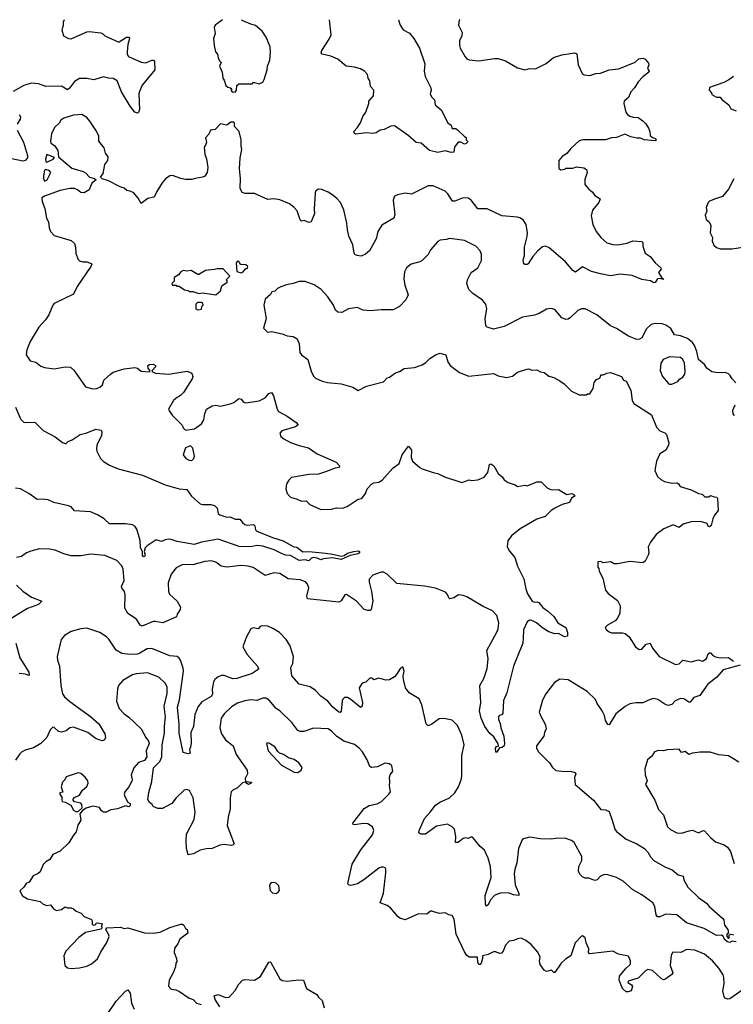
# Model space of a CAD drawing. Extents: x 2057697 to 2160550, y 827490 to 1016834.
# Tile 498 of 509: x 2125099 to 2131014, y 1008045 to 1016200. Entities that reach past the tile are written whole.
import ezdxf

# ---------------------------------------------------------------- set-up
doc = ezdxf.new("R2010")
doc.units = 0

msp = doc.modelspace()

# ---------------------------------------------------------------- linework, layer by layer
at = {"layer": '0CON20XD'}
for points in [[(2125469.4, 1016198.1), (2125460.7, 1016179.3), (2125459.3, 1016150.7), (2125447.5, 1016115), (2125462.5, 1016065), (2125504.3, 1016044.3), (2125525, 1016042.5), (2125655, 1016099.2), (2125675, 1016102.5), (2125771.2, 1016091.2), (2125785.6, 1016085.6), (2125805, 1016066.2), (2125915, 1016016), (2125925, 1016016.2), (2125985, 1016054.2), (2126005.9, 1016055.9), (2126009.2, 1016045), (2125994.5, 1015995), (2125989.4, 1015935), (2125990.6, 1015915), (2126001.2, 1015895), (2126105, 1015847.5), (2126145, 1015844), (2126195, 1015866), (2126207.5, 1015865), (2126216.7, 1015855), (2126218.8, 1015785), (2126115, 1015656.7), (2126092.9, 1015605), (2126088, 1015585), (2126092, 1015455), (2126085, 1015432.5), (2126075, 1015426.7), (2126055, 1015433.3), (2126015, 1015483.3), (2125942.6, 1015602.6), (2125907.1, 1015695), (2125875, 1015713.5), (2125835, 1015714.4), (2125795, 1015725.6), (2125715, 1015703.3), (2125655, 1015712.1), (2125595, 1015711.6), (2125555, 1015688.4), (2125512.3, 1015632.3), (2125495, 1015618.7), (2125445, 1015650), (2125315, 1015645.5), (2125255, 1015670), (2125195, 1015673.3), (2125135, 1015655.6), (2125044.2, 1015605)], [(2128747.1, 1016200.1), (2128742, 1016195), (2128736, 1016155), (2128767.5, 1016095), (2128764.1, 1016065.9), (2128744, 1016025), (2128744.2, 1015985), (2128748.8, 1015965), (2128791.7, 1015891.7), (2128806.2, 1015876.2), (2128825, 1015868.8), (2128905, 1015859.2), (2129035, 1015879.4), (2129065, 1015878.1), (2129125, 1015858.6), (2129225, 1015802), (2129285, 1015783.8), (2129324.2, 1015795.8), (2129375, 1015793.8), (2129463.6, 1015836.4), (2129524.1, 1015885.9), (2129591.7, 1015908.3), (2129696.7, 1015926.7), (2129716.4, 1015916.4), (2129726.7, 1015825), (2129760, 1015755), (2129776.7, 1015743.3), (2129825, 1015738.8), (2129875, 1015753.8), (2129914.1, 1015755.9), (2129985.9, 1015784.1), (2130065, 1015794), (2130200.7, 1015849.3), (2130230, 1015875), (2130265, 1015882.5), (2130283, 1015873), (2130310.7, 1015840.7), (2130313.3, 1015825), (2130302.5, 1015795), (2130316.7, 1015775), (2130312.5, 1015765), (2130264.1, 1015725.9), (2130225.9, 1015684.1), (2130194, 1015635), (2130165, 1015603.3), (2130144.1, 1015555.9), (2130110, 1015525), (2130106.7, 1015505), (2130124.2, 1015435), (2130135.8, 1015415), (2130155, 1015401.4), (2130185, 1015392.9), (2130225, 1015391.2), (2130265, 1015363.3), (2130288.8, 1015338.8), (2130310.7, 1015300.7), (2130322.5, 1015275), (2130325, 1015240), (2130345, 1015223.3), (2130370, 1015215), (2130375, 1015202.5), (2130365, 1015197.5), (2130275, 1015204.2), (2130245, 1015218.8), (2130215, 1015218.8), (2130165, 1015230.6), (2130115, 1015250.8), (2130045, 1015224.2), (2130005, 1015222.5), (2129955, 1015204.3), (2129765.9, 1015204.1), (2129735, 1015198), (2129666.1, 1015133.9), (2129635, 1015092.5), (2129595, 1015066.7), (2129567.5, 1015035), (2129568.3, 1014968.3), (2129585, 1014957.5), (2129617, 1014963), (2129625, 1014970), (2129685, 1014970), (2129715, 1014980), (2129775, 1014972.5), (2129798.3, 1014958.3), (2129803.3, 1014935), (2129784.1, 1014875.9), (2129784.1, 1014834.1), (2129816.7, 1014795), (2129845, 1014773.3), (2129865, 1014743.8), (2129910, 1014715), (2129900, 1014685), (2129847.3, 1014622.7), (2129835.7, 1014575), (2129850, 1014505), (2129876.3, 1014446.3), (2129915.8, 1014395), (2129965, 1014351.9), (2130015, 1014338.8), (2130055, 1014336.2), (2130135, 1014348), (2130182.3, 1014367.7), (2130255, 1014362.5), (2130262.5, 1014355), (2130263.6, 1014323.6), (2130283.8, 1014265), (2130325, 1014238.8), (2130367.3, 1014187.3), (2130413.3, 1014145), (2130416.1, 1014133.9), (2130393.3, 1014105), (2130421.7, 1014061.7), (2130438.3, 1014051.7), (2130425, 1014050), (2130407.5, 1014057.5), (2130386.7, 1014053.3), (2130366.4, 1014023.6), (2130355, 1014020), (2130327, 1014037), (2130255, 1014048), (2130175, 1014082.5), (2130075, 1014091.2), (2129995, 1014079.2), (2129912.5, 1014095), (2129838.8, 1014115), (2129765, 1014152.5), (2129705, 1014108.8), (2129685, 1014123.8), (2129623.8, 1014193.8), (2129485, 1014314.3), (2129455, 1014324.2), (2129432.4, 1014317.6), (2129394.6, 1014285.4), (2129352.6, 1014237.4), (2129312.7, 1014177.3), (2129305, 1014171.2), (2129285, 1014172.5), (2129275.8, 1014185.8), (2129272.1, 1014207.9), (2129283.9, 1014246.1), (2129282.9, 1014315), (2129306.4, 1014403.6), (2129308.9, 1014435), (2129295.6, 1014505), (2129271.7, 1014541.7), (2129245, 1014559.5), (2129225, 1014564.5), (2129095, 1014575.5), (2128975, 1014634.5), (2128895, 1014632.5), (2128840.6, 1014705), (2128815, 1014721.1), (2128775, 1014724.4), (2128706.4, 1014696.4), (2128686.1, 1014696.1), (2128646.9, 1014756.9), (2128625, 1014778.9), (2128525, 1014824.3), (2128485, 1014824.3), (2128345.7, 1014754.3), (2128295, 1014764), (2128230.7, 1014749.3), (2128205, 1014737.5), (2128193.8, 1014705), (2128208.8, 1014585), (2128201.2, 1014555), (2128100.9, 1014499.1), (2128068, 1014445), (2128054.3, 1014385.7), (2127998, 1014285), (2127965, 1014257.5), (2127929.3, 1014240.7), (2127895, 1014246.7), (2127877.5, 1014255), (2127872.5, 1014265), (2127861.2, 1014335), (2127828.3, 1014408.3), (2127815, 1014460), (2127812, 1014515), (2127785.7, 1014625), (2127758, 1014685), (2127728.7, 1014718.7), (2127695, 1014748), (2127655, 1014771.2), (2127604.1, 1014794.1), (2127575, 1014796.2), (2127555, 1014781.2), (2127547.1, 1014765), (2127540.8, 1014630.8), (2127543.8, 1014595), (2127513.9, 1014526.1), (2127495, 1014520), (2127455.9, 1014535.9), (2127435, 1014532), (2127425, 1014542.5), (2127398, 1014618), (2127374.5, 1014644.5), (2127335, 1014674.3), (2127255, 1014709.2), (2127205, 1014715.7), (2127155, 1014712), (2127045, 1014760), (2126965, 1014760), (2126940.5, 1014770.5), (2126926.7, 1014805), (2126930, 1014885), (2126921.2, 1014965), (2126926, 1015055), (2126941.2, 1015125), (2126933.8, 1015155), (2126936.2, 1015205), (2126917.5, 1015275), (2126880, 1015315), (2126880, 1015345), (2126875, 1015350), (2126848.3, 1015351.7), (2126815, 1015327.5), (2126763.6, 1015336.4), (2126718.3, 1015291.7), (2126680, 1015285), (2126668.3, 1015251.7), (2126638.3, 1015221.7), (2126647.5, 1015185), (2126642.5, 1015165), (2126627.5, 1015145), (2126633.6, 1015083.6), (2126646.4, 1015046.4), (2126658, 1014975), (2126652, 1014935), (2126632.5, 1014905), (2126614.1, 1014895.9), (2126555, 1014886), (2126525, 1014876.2), (2126475, 1014877.5), (2126435, 1014884), (2126365, 1014908.8), (2126345, 1014906.7), (2126308.8, 1014881.2), (2126280.9, 1014849.1), (2126235, 1014776.2), (2126215, 1014731.2), (2126160.9, 1014719.1), (2126105, 1014676.7), (2126082.3, 1014722.3), (2126046.7, 1014765), (2126015, 1014780), (2125987.5, 1014785), (2125965, 1014806), (2125932.5, 1014815), (2125835, 1014866.2), (2125782.3, 1014882.3), (2125770, 1014895), (2125791.2, 1014925), (2125805, 1015000), (2125828.8, 1015035), (2125832.9, 1015065), (2125810, 1015095), (2125799.3, 1015139.3), (2125756.7, 1015195), (2125754.4, 1015235), (2125735.5, 1015275.5), (2125680.6, 1015360.6), (2125655, 1015389.2), (2125615, 1015415.7), (2125545, 1015408.6), (2125465, 1015384), (2125441.7, 1015368.3), (2125427.5, 1015342.5), (2125390.6, 1015309.4), (2125375.8, 1015285), (2125364.2, 1015255), (2125354.3, 1015194.3), (2125358, 1015178), (2125388.9, 1015158.9), (2125415.9, 1015115.9), (2125420, 1015065), (2125531.1, 1014971.1), (2125625, 1014942.5), (2125645, 1014931.2), (2125677.5, 1014895), (2125720, 1014885), (2125732.5, 1014875), (2125696.2, 1014845), (2125675, 1014790), (2125633.9, 1014766.1), (2125605, 1014768.8), (2125579.7, 1014789.7), (2125555, 1014800.6), (2125515, 1014801.9), (2125434.5, 1014785.5), (2125305, 1014738.8), (2125283.8, 1014725), (2125284.4, 1014694.4), (2125308, 1014635), (2125321.2, 1014555), (2125338, 1014525), (2125344, 1014475), (2125355.8, 1014445.8), (2125385, 1014413.8), (2125525, 1014370), (2125553.3, 1014345), (2125563.3, 1014315), (2125563.9, 1014263.9), (2125584, 1014214), (2125595, 1014203.3), (2125623.6, 1014193.6), (2125655, 1014193.8), (2125690.7, 1014180.7), (2125696.7, 1014175), (2125688, 1014155), (2125575, 1013988.8), (2125545, 1013926), (2125385, 1013848.8), (2125373.8, 1013835), (2125340, 1013755), (2125312.5, 1013715), (2125256.8, 1013653.2), (2125185, 1013533.3), (2125160, 1013465), (2125154, 1013425), (2125186.7, 1013375), (2125234.3, 1013364.3), (2125275, 1013331.2), (2125305, 1013318.8), (2125385, 1013308.8), (2125475, 1013325.8), (2125521.7, 1013321.7), (2125547.9, 1013297.9), (2125645, 1013158), (2125705, 1013143.1), (2125735, 1013144.4), (2125764.5, 1013155.5), (2125786, 1013175), (2125796.7, 1013215), (2125853.3, 1013265), (2125875, 1013280), (2125965, 1013308), (2126055, 1013318.8), (2126075, 1013313.3), (2126107.5, 1013287.5), (2126175, 1013283.1), (2126181.2, 1013285), (2126179.2, 1013295), (2126163.2, 1013313.2), (2126160.6, 1013335), (2126175, 1013344.4), (2126205, 1013345.5), (2126225, 1013336), (2126225.5, 1013325), (2126197.5, 1013295), (2126195.6, 1013285), (2126225, 1013272.4), (2126335, 1013262.9), (2126485, 1013290), (2126521.2, 1013275), (2126530, 1013265), (2126533.8, 1013245), (2126528.8, 1013225), (2126456.5, 1013113.5), (2126432.4, 1013087.6), (2126395, 1013065.7), (2126374.2, 1013045), (2126333.8, 1012975), (2126336.2, 1012965), (2126363.3, 1012925), (2126445, 1012842.5), (2126455, 1012820), (2126475, 1012800), (2126549.5, 1012810.5), (2126605, 1012852.5), (2126626.7, 1012885), (2126633.3, 1012935), (2126647, 1012973), (2126695, 1013002.5), (2126725, 1013007.5), (2126765, 1013000), (2126845, 1013017.5), (2126875, 1013030), (2126915, 1013062.5), (2126935, 1013056.7), (2126955, 1013032.5), (2126975, 1013027.5), (2127085, 1013044), (2127135, 1013068), (2127165, 1013103.8), (2127185, 1013113.3), (2127203.8, 1013085), (2127234.3, 1012974.3), (2127245.7, 1012955.7), (2127316.3, 1012916.3), (2127390, 1012865), (2127407.5, 1012845), (2127385, 1012828.8), (2127272.5, 1012795), (2127256.7, 1012775), (2127265, 1012747.5), (2127287.7, 1012727.7), (2127345, 1012698), (2127415, 1012672.5), (2127493.3, 1012655), (2127565, 1012604), (2127722.5, 1012535), (2127750, 1012505), (2127748.3, 1012491.7), (2127715, 1012486.7), (2127634.3, 1012455.7), (2127575, 1012435.8), (2127495, 1012434.2), (2127353, 1012407), (2127328.8, 1012385), (2127311.2, 1012355), (2127306.2, 1012315), (2127316.2, 1012275), (2127345, 1012244.2), (2127398.8, 1012228.8), (2127435, 1012211.2), (2127475, 1012214), (2127505, 1012183.8), (2127594.4, 1012144.4), (2127685, 1012145.7), (2127725, 1012157.5), (2127775, 1012154.4), (2127813.2, 1012166.8), (2127905, 1012229.2), (2127935, 1012234), (2127965.7, 1012275), (2127980, 1012315), (2128016.1, 1012353.9), (2128035, 1012363.3), (2128075, 1012370), (2128103.9, 1012386.1), (2128193.3, 1012485), (2128245, 1012523.8), (2128270, 1012595), (2128321.7, 1012668.3), (2128346, 1012635), (2128344.2, 1012575), (2128355, 1012543.8)], [(2126780.4, 1016198.9), (2126720, 1016155), (2126711.2, 1016135), (2126720, 1016085), (2126706.7, 1016045), (2126710, 1015985), (2126722.5, 1015935), (2126737.5, 1015915), (2126743, 1015883), (2126755, 1015860), (2126770, 1015845), (2126756.7, 1015815), (2126777.5, 1015765), (2126782.5, 1015715), (2126795, 1015700), (2126807.5, 1015655), (2126825, 1015640), (2126847, 1015637), (2126858.3, 1015628.3), (2126850, 1015615), (2126861.7, 1015601.7), (2126885, 1015600), (2126897.5, 1015615), (2126900, 1015655), (2126915, 1015670), (2127025, 1015670), (2127035, 1015680), (2127045, 1015680), (2127085, 1015667.5), (2127115, 1015683.3), (2127126.2, 1015705), (2127150, 1015785), (2127152.5, 1015815), (2127172, 1015865), (2127178.8, 1015935), (2127174.1, 1015974.1), (2127140.8, 1016055), (2127108.8, 1016105), (2127052.7, 1016152.7), (2127015, 1016162), (2126943, 1016193), (2126938.1, 1016199)], [(2128238.3, 1016199.8), (2128237.7, 1016197.7), (2128252, 1016155), (2128276.7, 1016115), (2128329.5, 1016089.5), (2128366.7, 1016045), (2128413.8, 1015965), (2128455.8, 1015835), (2128452.5, 1015775), (2128458.8, 1015728.8), (2128506.7, 1015635), (2128510, 1015615), (2128500, 1015585), (2128511.7, 1015561.7), (2128536.7, 1015535), (2128543.8, 1015495), (2128593, 1015453), (2128646.4, 1015346.4), (2128675, 1015326.7), (2128685, 1015300), (2128715, 1015297.5), (2128728.7, 1015288.7), (2128785, 1015232.5), (2128800, 1015225), (2128800, 1015205), (2128810, 1015195), (2128810, 1015185), (2128800, 1015175), (2128785, 1015170), (2128755, 1015186.7), (2128732.5, 1015185), (2128702.5, 1015145), (2128697, 1015103), (2128675, 1015101.2), (2128625, 1015112.5), (2128565, 1015101.2), (2128495, 1015116.7), (2128426.1, 1015176.1), (2128385, 1015183.3), (2128315, 1015243.3), (2128205, 1015320), (2128175, 1015317.5), (2128119.5, 1015290.5), (2128086.1, 1015283.9), (2128055, 1015263.3), (2128025, 1015257.5), (2127975, 1015263.3), (2127885, 1015252.5), (2127875, 1015257.5), (2127867.5, 1015275), (2127896.7, 1015305), (2127923.3, 1015345), (2127942.3, 1015397.7), (2127968.8, 1015435), (2127993.8, 1015505), (2127994.2, 1015525.8), (2128031.7, 1015568.3), (2128033.8, 1015615), (2128007.9, 1015647.9), (2128002.5, 1015692.5), (2127988, 1015715), (2127982, 1015745), (2127956.2, 1015775), (2127925, 1015792.5), (2127875, 1015805.6), (2127804.4, 1015814.4), (2127735, 1015873.8), (2127678.1, 1015898.1), (2127605, 1015913.3), (2127597.5, 1015925), (2127602.5, 1015945), (2127665, 1016037.5), (2127680, 1016075), (2127665.9, 1016199.4)], [(2131015, 1015730), (2130976.8, 1015703.2), (2130935, 1015681.2), (2130815, 1015637.5), (2130812.5, 1015615), (2130832.5, 1015595), (2130835, 1015580), (2130875, 1015557.5), (2130905, 1015557.5), (2130918.3, 1015538.3), (2130976.7, 1015495), (2130992.3, 1015462.3), (2131036.2, 1015445)], [(2125093.8, 1015415), (2125107.5, 1015395), (2125104, 1015375), (2125078.1, 1015335)], [(2125078.1, 1015285), (2125130, 1015185), (2125163.9, 1015076.1), (2125164, 1015055), (2125145.7, 1015034.3), (2125125, 1015029.2), (2125035, 1015047.1)], [(2125325, 1015020), (2125376.1, 1015043.9), (2125388.3, 1015058.3), (2125325, 1015083.3), (2125313.8, 1015045), (2125316.4, 1015026.4), (2125325, 1015020)], [(2125305, 1014862.5), (2125327.5, 1014875), (2125357.5, 1014935), (2125345, 1014950), (2125315, 1014960), (2125305, 1014952.5), (2125296.1, 1014906.1), (2125296.2, 1014885), (2125305, 1014862.5)], [(2131018.3, 1014881.7), (2130973.2, 1014796.8), (2130923.6, 1014736.4), (2130865, 1014717.5), (2130815, 1014697.1), (2130805.8, 1014685), (2130790, 1014645), (2130794.4, 1014615), (2130781.3, 1014581.3), (2130790, 1014545), (2130813.3, 1014525), (2130828, 1014495), (2130822.9, 1014435), (2130842.5, 1014395), (2130838.8, 1014365), (2130851.7, 1014331.7), (2130875, 1014313.8), (2130905, 1014301.2), (2131005, 1014302), (2131125, 1014321.2)], [(2131035, 1013193.3), (2131003.3, 1013225), (2130986.2, 1013255), (2130975, 1013265.8), (2130945, 1013277.1), (2130885, 1013274.2), (2130835, 1013282.5), (2130795, 1013313.3), (2130774, 1013345), (2130725.6, 1013385), (2130712.1, 1013452.1), (2130692.1, 1013502.1), (2130675.9, 1013525.9), (2130635, 1013559.1), (2130575, 1013582.7), (2130525, 1013590.5), (2130495, 1013642.5), (2130455, 1013669.4), (2130425, 1013680), (2130365, 1013684.5), (2130332.9, 1013675), (2130295, 1013640.6), (2130255, 1013566.2), (2130237.3, 1013552.7), (2130215, 1013550), (2130145, 1013580), (2130045, 1013643.3), (2129995, 1013664), (2129883.8, 1013755), (2129785, 1013804.2), (2129755, 1013804.2), (2129725, 1013792.5), (2129665, 1013732.5), (2129645, 1013720), (2129625, 1013718.1), (2129591.9, 1013731.9), (2129535, 1013799.2), (2129505, 1013808), (2129465, 1013802), (2129405, 1013765.7), (2129365, 1013751.9), (2129266.7, 1013735), (2129115, 1013658.6), (2129025, 1013637.5), (2128974.1, 1013654.1), (2128963.3, 1013665), (2128958, 1013725), (2128970, 1013805), (2128963.3, 1013845), (2128935, 1013876.2), (2128855, 1013931.2), (2128821.2, 1013965), (2128805.8, 1014015), (2128810.8, 1014045), (2128842, 1014105), (2128896, 1014145), (2128927.1, 1014205), (2128926.9, 1014255), (2128916.4, 1014286.4), (2128878.8, 1014325), (2128785, 1014370), (2128665, 1014388.8), (2128635, 1014378.8), (2128585, 1014373.8), (2128565, 1014363.3), (2128503.3, 1014295), (2128484.1, 1014255.9), (2128435, 1014206.2), (2128415, 1014193.8), (2128345, 1014173.8), (2128305.7, 1014144.3), (2128287.7, 1014112.3), (2128284.3, 1014055), (2128292.1, 1014002.1), (2128317.7, 1013922.3), (2128299.1, 1013880.9), (2128246.2, 1013825), (2128195, 1013798), (2128095, 1013797.5), (2128005, 1013787.5), (2127945, 1013794.2), (2127895, 1013816), (2127825, 1013806.2), (2127770, 1013775), (2127735, 1013776.2), (2127716.2, 1013795), (2127701.2, 1013835), (2127652, 1013905), (2127598.8, 1013965), (2127540, 1014005), (2127465, 1014032.5), (2127415, 1014031.2), (2127366, 1014014), (2127310, 1014005), (2127265, 1013987.5), (2127235, 1013972.5), (2127215, 1013952.5), (2127190, 1013945), (2127177.5, 1013925), (2127132.5, 1013885), (2127122.5, 1013835), (2127143.3, 1013725), (2127120, 1013645), (2127153, 1013613), (2127185, 1013617.5), (2127275, 1013598.8), (2127315, 1013582), (2127365, 1013576), (2127397.7, 1013557.7), (2127416.2, 1013515), (2127422.3, 1013442.3), (2127435, 1013423.3), (2127488.8, 1013385), (2127515, 1013287.5), (2127535, 1013247.5), (2127551.7, 1013231.7), (2127605, 1013206.7), (2127650, 1013195), (2127764.2, 1013184.2), (2127860, 1013155), (2127905, 1013130), (2127975, 1013163.3), (2128115, 1013201.2), (2128145, 1013233.3), (2128165, 1013240), (2128215, 1013273.8), (2128247.5, 1013285), (2128285, 1013311.2), (2128370.8, 1013319.2), (2128435, 1013341.2), (2128465, 1013360), (2128497.5, 1013395), (2128552.3, 1013427.7), (2128585, 1013436.7), (2128632.5, 1013425), (2128646.7, 1013365), (2128667.5, 1013335), (2128745, 1013276.7), (2128823, 1013247), (2129025, 1013268.8), (2129065, 1013251.2), (2129135, 1013236.7), (2129183.9, 1013246.1), (2129225, 1013280), (2129303.6, 1013306.4), (2129319.3, 1013309.3), (2129345, 1013297.5), (2129385, 1013300), (2129415, 1013282.5), (2129445, 1013277.5), (2129485, 1013247.5), (2129525.9, 1013235.9), (2129575, 1013210), (2129612.7, 1013182.7), (2129672.7, 1013122.7), (2129737, 1013093), (2129795, 1013092.5), (2129805, 1013100), (2129825, 1013100), (2129852.5, 1013145), (2129860, 1013195), (2129881.2, 1013218.8), (2129910, 1013235), (2129915, 1013257.5), (2129935, 1013257.5), (2129965, 1013273.3), (2129995, 1013278.8), (2130085.8, 1013245.8), (2130102.5, 1013215), (2130126.7, 1013205), (2130165, 1013132.5), (2130176.7, 1013045), (2130190, 1013020), (2130335, 1012926.7), (2130378, 1012825), (2130405, 1012796), (2130445, 1012779.2), (2130461.2, 1012765), (2130478, 1012695), (2130476, 1012675), (2130455.7, 1012634.3), (2130405.9, 1012604.1), (2130377, 1012543), (2130362.5, 1012465), (2130385, 1012417.5), (2130411.7, 1012391.7), (2130444.1, 1012374.1), (2130505, 1012362), (2130545, 1012363.3), (2130558.8, 1012355), (2130572.3, 1012332.3), (2130665, 1012307.1), (2130725, 1012276.7), (2130755, 1012270), (2130778.3, 1012248.3), (2130811.7, 1012248.3), (2130825, 1012260), (2130855, 1012247.5), (2130876.4, 1012246.4), (2130883, 1012233), (2130887.5, 1012135), (2130857.5, 1012095), (2130844.1, 1012065.9), (2130830.7, 1012009.3), (2130815, 1012000), (2130805, 1012002.5), (2130796.1, 1012026.1), (2130743, 1012043), (2130665, 1012042), (2130597.3, 1012022.7), (2130565, 1011994), (2130515, 1012016.2), (2130436.8, 1011983.2), (2130373.3, 1011935), (2130327.3, 1011872.7), (2130307, 1011833), (2130312.5, 1011785), (2130307.5, 1011765), (2130282.5, 1011715), (2130265, 1011700), (2130157.3, 1011712.7), (2130055, 1011694), (2130025, 1011693.8), (2129999.3, 1011709.3), (2129935, 1011702.5), (2129915, 1011712.5), (2129891.7, 1011708.3), (2129890, 1011665), (2129900, 1011655), (2129903, 1011633), (2129931.2, 1011575), (2129953.8, 1011475), (2129976.1, 1011446.1), (2130055, 1011388.8), (2130075.6, 1011345), (2130074.2, 1011285), (2130055, 1011243.3), (2130035, 1011220), (2129970, 1011185), (2129953, 1011167), (2129963.3, 1011145), (2129985, 1011128.8), (2130005, 1011122), (2130095, 1011122), (2130117, 1011117), (2130149.4, 1011089.4), (2130203.3, 1011005), (2130234.3, 1010984.3), (2130255, 1010986.2), (2130292.7, 1011027.3), (2130325, 1011036.2), (2130345, 1010993.3), (2130400, 1010925), (2130535, 1010859.2), (2130563.8, 1010865), (2130595, 1010894), (2130665, 1010880), (2130725, 1010898.8), (2130755, 1010886.7), (2130765, 1010888.8), (2130790.5, 1010909.5), (2130805, 1010947.5), (2130815, 1010956.7), (2130826, 1010956), (2130843.6, 1010933.6), (2130865, 1010923.3), (2130905, 1010913.3), (2130975, 1010917.5), (2131015, 1010887.5)], [(2126725, 1013922.5), (2126762.5, 1013955), (2126773.6, 1013996.4), (2126820, 1014025), (2126818.3, 1014038.3), (2126810, 1014045), (2126840, 1014075), (2126787, 1014137), (2126735, 1014137.5), (2126715, 1014130), (2126638.3, 1014121.7), (2126585, 1014090), (2126575, 1014090), (2126521.7, 1014121.7), (2126485, 1014117.5), (2126455, 1014122.5), (2126435, 1014112.5), (2126415, 1014087.5), (2126380, 1014065), (2126380, 1014035), (2126360, 1014015), (2126365, 1014000), (2126395, 1014000), (2126403, 1013993), (2126421.7, 1013991.7), (2126465, 1013962.5), (2126497, 1013957), (2126505, 1013950), (2126535, 1013950), (2126585, 1013932.5), (2126615, 1013937.5), (2126725, 1013922.5)], [(2126935, 1014102.5), (2126950, 1014110), (2126975, 1014140), (2126985, 1014140), (2126990, 1014155), (2126975, 1014170), (2126933, 1014173), (2126920, 1014185), (2126918.3, 1014198.3), (2126905, 1014200), (2126892.5, 1014185), (2126900, 1014115), (2126935, 1014102.5)], [(2126575, 1013797.5), (2126605, 1013802.5), (2126610, 1013825), (2126620, 1013835), (2126618.3, 1013848.3), (2126605, 1013857.5), (2126573, 1013857), (2126560, 1013845), (2126560, 1013805), (2126575, 1013797.5)], [(2130505, 1013180.8), (2130555, 1013203.3), (2130568.3, 1013221.7), (2130595, 1013240), (2130610.6, 1013265), (2130614.4, 1013285.6), (2130607.8, 1013355), (2130595.6, 1013385), (2130575, 1013402.9), (2130485, 1013408), (2130431.2, 1013385), (2130412.5, 1013355), (2130408.6, 1013295), (2130425.8, 1013245), (2130475, 1013190), (2130485, 1013182.5), (2130505, 1013180.8)], [(2125065, 1012990), (2125107.7, 1012887.7), (2125135, 1012866.7), (2125152.3, 1012862.3), (2125225.9, 1012865.9), (2125295, 1012797.5), (2125394.4, 1012744.4), (2125455, 1012696.7), (2125475, 1012690), (2125485, 1012690), (2125502.5, 1012705), (2125535, 1012718.8), (2125600, 1012765), (2125655, 1012778), (2125730.7, 1012809.3), (2125775, 1012800), (2125780, 1012785), (2125777.5, 1012755), (2125740, 1012675), (2125736, 1012645), (2125740, 1012625), (2125770, 1012565), (2125795, 1012540), (2125845, 1012510), (2125915, 1012481.1), (2126116.4, 1012426.4), (2126305, 1012348.6), (2126420, 1012315), (2126485, 1012310), (2126524.4, 1012254.4), (2126595, 1012188.8), (2126615, 1012183.8), (2126684.6, 1012185.4), (2126715, 1012177.4), (2126736.4, 1012155), (2126745, 1012110), (2126759.3, 1012099.3), (2126815, 1012078.8), (2126845, 1012081.2), (2126885, 1012063.8), (2126925, 1012062.5), (2126946.7, 1012035), (2126965, 1012020), (2126983.9, 1012013.9), (2127038, 1012018), (2127047.3, 1012007.3), (2127053.8, 1011975), (2127065, 1011963.8), (2127195, 1011910), (2127283.9, 1011883.9), (2127372.5, 1011835), (2127395, 1011830), (2127445, 1011791.2), (2127495, 1011794.4), (2127635, 1011781.5), (2127695, 1011774.2), (2127765, 1011755.8), (2127787.7, 1011762.3), (2127815, 1011780.8), (2127867.5, 1011795), (2127905, 1011800), (2127915, 1011796.2), (2127916, 1011785), (2127905.4, 1011774.6), (2127837.6, 1011762.4), (2127765, 1011728), (2127692.5, 1011742.5), (2127615.7, 1011734.3), (2127595, 1011726.2), (2127565, 1011740.6), (2127535, 1011745.5), (2127519.1, 1011740.9), (2127495, 1011718.8), (2127465, 1011726.5), (2127415, 1011720.6), (2127345, 1011762.9), (2127305, 1011764.4), (2127273.8, 1011775), (2127209.7, 1011809.7), (2127115, 1011840), (2127065, 1011846.2), (2127015, 1011834.3), (2126917.9, 1011837.9), (2126745, 1011897.1), (2126607.1, 1011872.9), (2126546.5, 1011853.5), (2126405, 1011877.8), (2126355, 1011895.6), (2126335, 1011896.7), (2126305, 1011893.1), (2126275, 1011878), (2126229.5, 1011890.5), (2126155, 1011843.3), (2126139.2, 1011825), (2126130, 1011795), (2126138.9, 1011765), (2126135, 1011753.8), (2126125, 1011752), (2126118.1, 1011765), (2126117.5, 1011795), (2126101.9, 1011825), (2126096.9, 1011885), (2126070.6, 1011980.6), (2126053.8, 1012005), (2126035.6, 1012015.6), (2125975.5, 1012025.5), (2125843.2, 1012023.2), (2125800, 1012065), (2125745, 1012098.9), (2125685, 1012122.7), (2125555, 1012132), (2125525, 1012164.2), (2125503.5, 1012173.5), (2125382.1, 1012202.1), (2125335, 1012221.9), (2125285, 1012229.5), (2125245, 1012226.2), (2125176.2, 1012275), (2125105, 1012314.4), (2125065, 1012320.9)], [(2131022.7, 1012922.7), (2131011.2, 1012935), (2131008.8, 1012965), (2131028.8, 1013011.2)], [(2126525, 1012550), (2126543.3, 1012565), (2126547.5, 1012585), (2126535, 1012650), (2126515, 1012670), (2126475, 1012652.5), (2126453.3, 1012595), (2126477.5, 1012565), (2126505, 1012552), (2126525, 1012550)], [(2128355, 1012543.8), (2128415, 1012491.2), (2128435, 1012481.2), (2128525, 1012450), (2128565, 1012442.5), (2128620, 1012415), (2128765, 1012366.7), (2128825, 1012388), (2128845, 1012383.8), (2128895, 1012388.8), (2128948.8, 1012411.2), (2128979.5, 1012450.5), (2128993.6, 1012516.4), (2129005, 1012522.5), (2129030, 1012505), (2129065, 1012442.5), (2129097.5, 1012415), (2129115, 1012387.5), (2129146.4, 1012366.4), (2129205, 1012346.7), (2129225, 1012332.5), (2129285, 1012343.3), (2129305, 1012340), (2129385, 1012373.3), (2129421.7, 1012371.7), (2129472.3, 1012322.3), (2129492.3, 1012312.3), (2129515, 1012306.7), (2129565, 1012310), (2129635, 1012267.5), (2129675.9, 1012275.9), (2129695.8, 1012265.8), (2129702.5, 1012255), (2129673.6, 1012236.4), (2129655, 1012200), (2129595, 1012183.3), (2129535, 1012153.8), (2129505, 1012133.8), (2129455.5, 1012084.5), (2129385.8, 1012064.2), (2129247.9, 1011982.1), (2129176, 1011925), (2129145.5, 1011884.5), (2129139.4, 1011835), (2129159.3, 1011799.3), (2129202, 1011745), (2129224.4, 1011674.4), (2129278, 1011568), (2129294, 1011485), (2129308, 1011445), (2129346.7, 1011385), (2129365, 1011376.2), (2129385, 1011378), (2129401.7, 1011371.7), (2129435, 1011332), (2129475, 1011303.8), (2129525.9, 1011255.9), (2129560, 1011205), (2129625, 1011166.2), (2129640, 1011125), (2129640, 1011095), (2129615, 1011087.5), (2129565, 1011116.7), (2129535, 1011113.8), (2129485, 1011130), (2129435, 1011158.9), (2129383.5, 1011203.5), (2129345, 1011223.5), (2129325, 1011226.5), (2129305, 1011212), (2129274.5, 1011145), (2129272.2, 1011075), (2129268.5, 1011035), (2129191.4, 1010845), (2129135.6, 1010624.4), (2129110.3, 1010559.7), (2129102.5, 1010455), (2129095, 1010442.5), (2129074.1, 1010435.9), (2129067, 1010423), (2129066.7, 1010405), (2129081.7, 1010371.7), (2129086.7, 1010335), (2129111.9, 1010265), (2129118.1, 1010205), (2129114, 1010185), (2129097.3, 1010172.7), (2129075, 1010170), (2129055, 1010132.5), (2129044.3, 1010134.3), (2129043, 1010167), (2129049.7, 1010180.3), (2129066.7, 1010183.3), (2129065, 1010202.5), (2129029.3, 1010259.3), (2128995, 1010286.7), (2128955, 1010346.7), (2128924.3, 1010415), (2128910, 1010475), (2128920.6, 1010545), (2128913.8, 1010685), (2128945.5, 1010744.5), (2128973.5, 1010825), (2128982.9, 1010905), (2128970.6, 1010975), (2129053.6, 1011126.4), (2129064.3, 1011155), (2129070, 1011205), (2129055, 1011266), (2129017.1, 1011305), (2128940.6, 1011340.6), (2128805, 1011420.8), (2128775, 1011431.5), (2128735, 1011435.7), (2128697.8, 1011412.2), (2128665, 1011404.4), (2128655, 1011411.2), (2128645, 1011438.8), (2128627.6, 1011457.6), (2128545, 1011492.7), (2128455, 1011508.8), (2128225, 1011528.9), (2128145, 1011608.5), (2128115, 1011624.4), (2128095, 1011624.2), (2128025, 1011598.8), (2127996, 1011565), (2127995, 1011540), (2128015.5, 1011465), (2128025.5, 1011384.5), (2128013.3, 1011315), (2128005, 1011306.7), (2127985, 1011306.2), (2127955, 1011316), (2127890, 1011385), (2127809.3, 1011439.3), (2127795, 1011436.7), (2127764.6, 1011385.4), (2127745, 1011374.6), (2127485, 1011403.3), (2127477.9, 1011425), (2127494.4, 1011495), (2127484.4, 1011525), (2127467.1, 1011545), (2127425, 1011559.6), (2127325, 1011570), (2127255, 1011613.1), (2127205, 1011617.5), (2127135, 1011595.6), (2127035, 1011661.9), (2126992.5, 1011675), (2126935, 1011680), (2126815, 1011664.4), (2126768, 1011675), (2126725, 1011706.5), (2126685, 1011717.9), (2126635, 1011713.6), (2126535, 1011683.6), (2126452.9, 1011687.1), (2126395, 1011658.6), (2126353.6, 1011606.4), (2126330, 1011535), (2126333.1, 1011465), (2126341.2, 1011441.2), (2126405, 1011384.3), (2126433.5, 1011335), (2126428.8, 1011315), (2126403.4, 1011275), (2126399.7, 1011255), (2126285, 1011203.1), (2126225, 1011216.7), (2126205.7, 1011215.7), (2126115, 1011177.1), (2126098, 1011185), (2126068.6, 1011235), (2125995, 1011282.9), (2125970, 1011325), (2125974.4, 1011435), (2125966.7, 1011465), (2125944.6, 1011494.6), (2125943.1, 1011505), (2125965.6, 1011555.6), (2125958.1, 1011648.1), (2125945, 1011676.2), (2125905, 1011720), (2125805, 1011761.1), (2125685, 1011774.3), (2125605, 1011760.6), (2125525, 1011760), (2125464.5, 1011774.5), (2125392.5, 1011805), (2125345.8, 1011814.2), (2125265, 1011816), (2125190.9, 1011799.1), (2125155, 1011783.8), (2125115, 1011753.8), (2125072.5, 1011745)], [(2125074, 1011515), (2125125, 1011465.8), (2125197.2, 1011417.2), (2125283.3, 1011385), (2125254, 1011355), (2125165, 1011322.9), (2125020, 1011235)], [(2131036.7, 1008563.3), (2131005, 1008567.5), (2130985, 1008557.5), (2130965, 1008563.3), (2130940.7, 1008580.7), (2130928.3, 1008608.3), (2130917, 1008617), (2130875, 1008613.8), (2130856.1, 1008626.1), (2130773.3, 1008673.3), (2130625, 1008719.2), (2130545, 1008785.6), (2130455, 1008790), (2130405, 1008768), (2130385, 1008768.8), (2130374.5, 1008784.5), (2130364.4, 1008855), (2130345.8, 1008885), (2130255, 1008952.7), (2130182, 1008992), (2130100.8, 1009065), (2130045, 1009095.5), (2129975, 1009116.7), (2129945, 1009118.9), (2129913, 1009107), (2129885, 1009076), (2129865, 1009068.8), (2129815, 1009090), (2129785, 1009090), (2129765, 1009101.2), (2129745, 1009120), (2129732, 1009145), (2129734.3, 1009185), (2129757.1, 1009235), (2129759.1, 1009269.1), (2129695, 1009384), (2129672.4, 1009402.4), (2129625, 1009418.8), (2129560.5, 1009420.5), (2129505, 1009413.6), (2129415, 1009416.5), (2129325, 1009428.1), (2129275, 1009415.8), (2129265, 1009408), (2129234.4, 1009335), (2129220, 1009215), (2129202.2, 1009165), (2129196.7, 1009125), (2129207.1, 1009035), (2129236.2, 1008963.8), (2129236.7, 1008945), (2129191.4, 1008951.4), (2129155, 1008966.2), (2129095, 1008968), (2129065, 1008960.8), (2129035, 1008946.2), (2129005, 1008913.8), (2128979.2, 1008865), (2128965, 1008856.2), (2128958.9, 1008875), (2128957.5, 1008945), (2129005.6, 1009095.6), (2129000, 1009185), (2128983.1, 1009255), (2128950.3, 1009320.3), (2128915, 1009351.2), (2128855, 1009427.5), (2128845, 1009432.5), (2128815, 1009417.5), (2128795, 1009423.3), (2128775, 1009419.2), (2128746.2, 1009395), (2128733.6, 1009383.6), (2128710, 1009385), (2128714.2, 1009435), (2128702, 1009495), (2128685, 1009513.8), (2128645, 1009538), (2128555, 1009520), (2128462.5, 1009455), (2128425, 1009454.2), (2128407.5, 1009465), (2128410, 1009485), (2128453.3, 1009585), (2128502.5, 1009635), (2128545, 1009694.2), (2128581.1, 1009718.9), (2128662, 1009755), (2128705.7, 1009795), (2128735.8, 1009845), (2128759.2, 1009905), (2128764.3, 1009935), (2128764.2, 1010105), (2128782.9, 1010195), (2128763.3, 1010275), (2128728, 1010355), (2128685, 1010399.2), (2128615, 1010412.5), (2128575, 1010408.8), (2128515, 1010364), (2128485, 1010352), (2128467.5, 1010367.5), (2128431.2, 1010525), (2128410, 1010575), (2128326.7, 1010625), (2128296.2, 1010665), (2128280, 1010735), (2128278.3, 1010761.7), (2128286.2, 1010805), (2128275, 1010840), (2128255, 1010830), (2128223.6, 1010776.4), (2128205, 1010757.5), (2128165, 1010732.5), (2128135, 1010730), (2128075, 1010746.7), (2128035, 1010732.5), (2128017, 1010747), (2128005, 1010747.5), (2127968.3, 1010711.7), (2127937.5, 1010705), (2127914, 1010665), (2127941.1, 1010545), (2127937.5, 1010515), (2127925, 1010504), (2127845, 1010570), (2127815, 1010585.7), (2127790, 1010585), (2127777.1, 1010572.9), (2127772.4, 1010557.6), (2127765, 1010473.3), (2127755, 1010461.2), (2127745, 1010464.2), (2127695, 1010507.1), (2127654.4, 1010555), (2127595, 1010596.8), (2127549.8, 1010645), (2127505.6, 1010675.6), (2127415, 1010696.2), (2127354, 1010765), (2127346.1, 1010833.9), (2127362.7, 1010867.3), (2127368, 1010925), (2127339.1, 1011019.1), (2127308.8, 1011065), (2127253.9, 1011123.9), (2127203.6, 1011153.6), (2127155, 1011177.5), (2127105, 1011180), (2127092.5, 1011175), (2127075, 1011153.3), (2127035, 1011163.3), (2127014.1, 1011155.9), (2126976.1, 1011083.9), (2126948.8, 1011005), (2126985, 1010941.2), (2127070, 1010845), (2127078.8, 1010825), (2127067.9, 1010812.1), (2127025, 1010785.8), (2126897.7, 1010742.3), (2126865, 1010741.8), (2126795, 1010767.3), (2126772.6, 1010767.4), (2126745, 1010757.1), (2126717.5, 1010735), (2126705.5, 1010714.5), (2126695.5, 1010655), (2126696.3, 1010613.7), (2126685, 1010592.9), (2126609.8, 1010550.2), (2126578.3, 1010511.7), (2126551.8, 1010445), (2126540.5, 1010345), (2126518.9, 1010295), (2126520.5, 1010209.5), (2126516.1, 1010173.9), (2126507.5, 1010155), (2126512.5, 1010125), (2126495, 1010120), (2126455, 1010130), (2126420.2, 1010290.3), (2126420.2, 1010365), (2126406.8, 1010505), (2126423.4, 1010566.6), (2126457.3, 1010805), (2126455, 1010830), (2126431.9, 1010895), (2126422.4, 1010912.4), (2126405, 1010925.8), (2126345, 1010931.4), (2126195, 1010992.5), (2126155, 1010989.5), (2126095, 1010953.2), (2126075, 1010946.1), (2126015, 1010942.4), (2125945, 1010950), (2125898.1, 1010978.1), (2125838.9, 1011068.9), (2125818, 1011088), (2125763.9, 1011123.9), (2125655, 1011158.8), (2125605, 1011154), (2125526.1, 1011133.9), (2125469.5, 1011100.5), (2125442.7, 1011067.3), (2125409.2, 1010925), (2125412.9, 1010895), (2125430.6, 1010845), (2125441.1, 1010685), (2125454.4, 1010615), (2125471.5, 1010591.5), (2125514.1, 1010554.1), (2125687.5, 1010427.5), (2125755, 1010367.5), (2125805.6, 1010285), (2125810, 1010255), (2125801.2, 1010235), (2125785, 1010226.2), (2125765, 1010232), (2125725, 1010250), (2125665, 1010295.4), (2125545, 1010340.9), (2125515, 1010335.6), (2125485, 1010309.2), (2125445, 1010299.4), (2125421.2, 1010305), (2125385, 1010338), (2125375, 1010338.8), (2125351.7, 1010318.3), (2125324.3, 1010255.7), (2125275.8, 1010205), (2125215, 1010169.2), (2125145, 1010150), (2125115, 1010134), (2125099.7, 1010120.3), (2125065, 1010066.7)], [(2125068.5, 1011035), (2125099.4, 1010915), (2125175.7, 1010795), (2125178.8, 1010771.2), (2125175, 1010767.5), (2125148.6, 1010778.6), (2125095, 1010785.6)], [(2129126.4, 1008533.6), (2129106.7, 1008485), (2129091.2, 1008468.8), (2129075, 1008466), (2129045, 1008479.4), (2129025, 1008480.6), (2128982.7, 1008457.3), (2128934.6, 1008445.4), (2128936.4, 1008425), (2128923.1, 1008385), (2128915, 1008374), (2128905, 1008374.2), (2128895.5, 1008395), (2128892.5, 1008435), (2128825, 1008434.2), (2128805, 1008448), (2128785, 1008478.8), (2128716.5, 1008626.5), (2128699.7, 1008749.7), (2128685, 1008780), (2128655.9, 1008785.9), (2128625, 1008802), (2128575, 1008795.8), (2128515, 1008817.1), (2128503.8, 1008815), (2128475, 1008792), (2128405, 1008794), (2128295, 1008743.8), (2128249.3, 1008759.3), (2128232.3, 1008772.3), (2128173.3, 1008845), (2128145, 1008863.8), (2128087.5, 1008885), (2128114.2, 1008965), (2128133.8, 1009133.8), (2128133.8, 1009163.8), (2128127.5, 1009175), (2128115, 1009181.2), (2128095, 1009180), (2128075, 1009171.2), (2127951.2, 1009075), (2127897.9, 1009042.1), (2127845, 1009028), (2127824, 1009034), (2127820, 1009045), (2127855.7, 1009205), (2127927.1, 1009325), (2128022.1, 1009447.9), (2128034.4, 1009485), (2128022.9, 1009515), (2127985, 1009540), (2127948.8, 1009541.2), (2127875, 1009531.2), (2127863.8, 1009533.8), (2127861.2, 1009545), (2127953.5, 1009666.5), (2127995, 1009690.8), (2128062.5, 1009705), (2128096.7, 1009725), (2128160, 1009785), (2128172, 1009805), (2128164, 1009855), (2128168, 1009885), (2128163.8, 1009925), (2128170, 1009945), (2128193.3, 1009975), (2128185, 1010020), (2128165, 1010037.5), (2128125, 1010042.5), (2128065, 1010012.5), (2128015, 1010006.7), (2128000, 1010015), (2127978.3, 1010068.3), (2127939.4, 1010135), (2127915, 1010162.5), (2127875, 1010195.7), (2127784.7, 1010224.7), (2127725, 1010266.4), (2127685, 1010307.5), (2127655, 1010325.6), (2127535, 1010331.4), (2127455, 1010303.5), (2127425, 1010304.5), (2127405, 1010312.5), (2127355, 1010380), (2127255, 1010476), (2127225, 1010495.8), (2127167.5, 1010565), (2127140.3, 1010580.3), (2127115, 1010580), (2127065, 1010560), (2127015, 1010566.5), (2126965, 1010557.8), (2126905, 1010540), (2126855, 1010507.8), (2126796.4, 1010453.6), (2126770, 1010415), (2126758.5, 1010335), (2126772.5, 1010285), (2126805, 1010235.7), (2126870, 1010185), (2126894.3, 1010115), (2126983.6, 1009985), (2126988.1, 1009955), (2126968.3, 1009915), (2126971.5, 1009891.5), (2127020, 1009885), (2127018.8, 1009875), (2126995, 1009865.7), (2126965, 1009883.6), (2126945, 1009880), (2126905, 1009837.5), (2126865, 1009818.8), (2126852.5, 1009805), (2126844.6, 1009755.4), (2126844.6, 1009665), (2126826.4, 1009595), (2126819.5, 1009525), (2126875.8, 1009375), (2126868.8, 1009365), (2126855, 1009361.4), (2126795, 1009368), (2126757.3, 1009362.7), (2126695, 1009336.2), (2126645, 1009333.8), (2126595, 1009321.2), (2126538.8, 1009291.2), (2126495, 1009283.3), (2126481.4, 1009335), (2126480.5, 1009400.5), (2126481.2, 1009455), (2126544.2, 1009575), (2126554.2, 1009635), (2126535.8, 1009755), (2126505.5, 1009815.5), (2126485, 1009824.2), (2126461.5, 1009818.5), (2126395, 1009754), (2126361.2, 1009708.8), (2126284.2, 1009665.8), (2126245.7, 1009665.7), (2126205, 1009682.5), (2126198.3, 1009698.3), (2126175, 1009717.5), (2126162.3, 1009742.3), (2126169.7, 1009800.3), (2126195, 1009890), (2126207.5, 1010002.5), (2126260, 1010055), (2126276.7, 1010095), (2126280, 1010195), (2126298.8, 1010291.2), (2126298.3, 1010348.3), (2126308.5, 1010425), (2126298.2, 1010515), (2126320.4, 1010619.6), (2126322.9, 1010675), (2126305.8, 1010705), (2126253.7, 1010753.7), (2126159.8, 1010789.8), (2126065, 1010781.9), (2126035, 1010772.9), (2125953.7, 1010726.3), (2125917.5, 1010685), (2125909.4, 1010655), (2125900.8, 1010555), (2125922.5, 1010495), (2125962.6, 1010452.6), (2126005, 1010423.8), (2126107.4, 1010327.4), (2126144.3, 1010254.3), (2126167.5, 1010225), (2126172.5, 1010205), (2126148.8, 1010145), (2126152.5, 1010095), (2126132.5, 1010065), (2126085, 1010046.2), (2126046.2, 1010003.8), (2126024, 1009945), (2126031.2, 1009905), (2126027.7, 1009892.3), (2126004.1, 1009845.9), (2125971.2, 1009805), (2125966.2, 1009785), (2125971.2, 1009765), (2125995, 1009720), (2126015, 1009707.5), (2126015, 1009690), (2126005, 1009680), (2125975, 1009687.5), (2125910, 1009665), (2125854, 1009656), (2125815, 1009637.5), (2125795, 1009637.5), (2125777, 1009647), (2125760, 1009675), (2125705, 1009686.2), (2125650.5, 1009669.5), (2125620, 1009650), (2125598.3, 1009621.7), (2125605, 1009570), (2125582.3, 1009527.7), (2125567.7, 1009472.3), (2125545, 1009446.2), (2125507.4, 1009382.6), (2125435, 1009312.2), (2125375, 1009284.4), (2125349.2, 1009245), (2125316.2, 1009225), (2125295, 1009203.8), (2125268.7, 1009141.3), (2125252.7, 1009127.3), (2125211.7, 1009108.3), (2125176.7, 1009055), (2125152.5, 1009045), (2125133.9, 1009016.1), (2125100, 1008985), (2125123.6, 1008943.6), (2125165, 1008917.5), (2125270, 1008895), (2125293, 1008873), (2125325, 1008863.3), (2125355, 1008867.5), (2125383.6, 1008833.6), (2125405, 1008822.5), (2125445, 1008830), (2125475, 1008852.5), (2125495, 1008842.5), (2125525, 1008843.3), (2125545, 1008836.7), (2125567.5, 1008815), (2125608.3, 1008798.3), (2125635, 1008772), (2125695, 1008746.2), (2125701.2, 1008735), (2125700, 1008705), (2125715, 1008700), (2125730, 1008705), (2125733.3, 1008716.7), (2125740.7, 1008719.3), (2125777.5, 1008715), (2125782.5, 1008705), (2125777.5, 1008695), (2125780, 1008675), (2125773, 1008667), (2125645, 1008640.8), (2125590.9, 1008599.1), (2125482.3, 1008485), (2125465.5, 1008445), (2125472.5, 1008365), (2125495, 1008345.8), (2125525, 1008340), (2125596.4, 1008346.4), (2125655, 1008360), (2125695, 1008378.8), (2125745, 1008420), (2125771.7, 1008478.3), (2125817.7, 1008552.3), (2125840, 1008605), (2125836.7, 1008625), (2125812.5, 1008665), (2125821.2, 1008678.8), (2125935, 1008682.5), (2125965, 1008673.3), (2125995, 1008677.5), (2126135, 1008635.6), (2126205, 1008632.9), (2126265, 1008643.1), (2126345, 1008681.4), (2126435, 1008707.5), (2126448.9, 1008708.9), (2126458.9, 1008698.9), (2126475, 1008672.5), (2126487.5, 1008665), (2126492.5, 1008635), (2126425.8, 1008584.2), (2126410, 1008545), (2126381.3, 1008508.7), (2126379.2, 1008475), (2126400, 1008425), (2126401.7, 1008398.3), (2126392.5, 1008385), (2126390, 1008355), (2126371.2, 1008305), (2126338.8, 1008245), (2126333.3, 1008195), (2126355, 1008170), (2126394.1, 1008164.1), (2126425, 1008152), (2126505, 1008095.8), (2126536.7, 1008085), (2126564.4, 1008054.4), (2126604.4, 1008044.4)], [(2131070, 1010855), (2130930, 1010815), (2130876.7, 1010755), (2130802.5, 1010695), (2130735, 1010602.5), (2130687.5, 1010585), (2130655, 1010546.7), (2130645, 1010546.7), (2130605, 1010574.3), (2130575, 1010578.6), (2130532.2, 1010557.8), (2130505, 1010528.8), (2130475, 1010520), (2130445, 1010530), (2130388.9, 1010568.9), (2130355, 1010576.9), (2130325, 1010570), (2130265, 1010542.2), (2130205, 1010543.1), (2130155, 1010534.2), (2130117.4, 1010512.6), (2130039.1, 1010450.9), (2129985, 1010360), (2129973.2, 1010363.2), (2129954.2, 1010395), (2129945.6, 1010435.6), (2129928, 1010475), (2129885.8, 1010535.8), (2129870.3, 1010570.3), (2129803.3, 1010635), (2129730.9, 1010680.9), (2129645, 1010732.5), (2129575, 1010737.5), (2129530.5, 1010709.5), (2129460, 1010615), (2129432.5, 1010565), (2129406, 1010465), (2129420.8, 1010425), (2129455.5, 1010365.5), (2129462.9, 1010325), (2129448.8, 1010295), (2129443.8, 1010265), (2129383.3, 1010185), (2129383.8, 1010165), (2129398, 1010135), (2129491.2, 1010045), (2129515, 1010006.7), (2129541.7, 1009981.7), (2129617.3, 1009972.7), (2129665, 1009975.8), (2129700, 1009965), (2129707.5, 1009955), (2129696.4, 1009923.6), (2129704.2, 1009865), (2129855, 1009734.2), (2129915, 1009658.8), (2129955, 1009654.2), (2129985, 1009641.2), (2130009.5, 1009570.5), (2130030.6, 1009495), (2130044.7, 1009474.7), (2130125, 1009413.3), (2130215, 1009372.9), (2130276.5, 1009336.5), (2130305, 1009303.8), (2130327.1, 1009265), (2130355.5, 1009235.5), (2130445, 1009182), (2130507.6, 1009157.6), (2130557.3, 1009117.3), (2130597.5, 1009105), (2130604, 1009075), (2130636.2, 1009015), (2130725, 1008930), (2130791.3, 1008881.3), (2130813.7, 1008853.7), (2130926.7, 1008755), (2130933.8, 1008745), (2130940.5, 1008700.5), (2130968, 1008665), (2130972.5, 1008635), (2130960, 1008625), (2130960, 1008605), (2130975, 1008590), (2130980, 1008595), (2130980, 1008620), (2130995, 1008626.2), (2131015, 1008618.8)], [(2127405, 1009963.8), (2127432.5, 1009985), (2127440, 1010005), (2127413.3, 1010045), (2127375, 1010071.2), (2127327, 1010087), (2127285, 1010113.8), (2127253.9, 1010123.9), (2127237.5, 1010137.5), (2127215, 1010176.2), (2127170, 1010205), (2127155, 1010210), (2127143.8, 1010206.2), (2127160, 1010145), (2127270, 1010025), (2127375, 1009966.2), (2127405, 1009963.8)], [(2131059.1, 1010049.1), (2130975, 1010102.5), (2130895, 1010112), (2130822.3, 1010132.3), (2130735, 1010133.8), (2130675, 1010126.2), (2130645, 1010113.8), (2130615, 1010138.8), (2130585, 1010130), (2130565, 1010156.7), (2130465, 1010151.2), (2130435, 1010143.8), (2130394.1, 1010145.9), (2130360, 1010135), (2130339.3, 1010100.7), (2130301.7, 1010068.3), (2130280, 1009995), (2130283.8, 1009945), (2130300, 1009895), (2130286.7, 1009865), (2130363.3, 1009735), (2130395, 1009657.5), (2130434, 1009615), (2130468.6, 1009515), (2130492.4, 1009492.4), (2130545, 1009465.8), (2130585, 1009461.2), (2130647.5, 1009482.5), (2130676.2, 1009486.2), (2130725, 1009466.2), (2130765, 1009483.3), (2130775, 1009481.2), (2130823.8, 1009425), (2130865, 1009391.2), (2130937.5, 1009365), (2130965, 1009346.2), (2130990.3, 1009310.3), (2131021.2, 1009211.2)], [(2125585, 1009642.5), (2125617, 1009673), (2125615, 1009700), (2125605, 1009710), (2125553, 1009723), (2125542.5, 1009735), (2125542.5, 1009745), (2125555, 1009757.5), (2125595, 1009777.5), (2125620.5, 1009819.5), (2125655, 1009847.5), (2125666.7, 1009875), (2125663.3, 1009895), (2125643.3, 1009925), (2125605, 1009956.7), (2125585, 1009963.3), (2125485, 1009930), (2125473.3, 1009905), (2125453.8, 1009885), (2125442.5, 1009845), (2125457, 1009803), (2125432.5, 1009795), (2125432.5, 1009785), (2125449.3, 1009759.3), (2125447.5, 1009735), (2125452.5, 1009725), (2125475, 1009720), (2125523, 1009693), (2125545, 1009653.3), (2125565, 1009642.5), (2125585, 1009642.5)], [(2127225, 1008963.8), (2127235, 1008966.7), (2127251.7, 1008988.3), (2127248, 1009025), (2127225, 1009048.8), (2127205, 1009053.8), (2127185, 1009050), (2127176.4, 1009043.6), (2127170, 1009025), (2127176.1, 1008986.1), (2127195, 1008968.8), (2127225, 1008963.8)], [(2131095, 1008167.5), (2130985, 1008089.2), (2130965, 1008086), (2130945, 1008094.2), (2130936.8, 1008106.8), (2130925.6, 1008155), (2130937.8, 1008215), (2130935.4, 1008265.4), (2130928.3, 1008288.3), (2130894.4, 1008344.4), (2130840, 1008405), (2130775, 1008460.8), (2130695, 1008492.9), (2130625, 1008498), (2130580, 1008475), (2130513, 1008477), (2130499.1, 1008450.9), (2130491.5, 1008365), (2130513.8, 1008305), (2130505, 1008291.2), (2130445, 1008250), (2130435, 1008248), (2130415, 1008257.5), (2130345, 1008325.6), (2130305, 1008332.9), (2130287.2, 1008322.8), (2130225, 1008262.5), (2130142.5, 1008235), (2130140, 1008225), (2130170, 1008205), (2130178.3, 1008191.7), (2130166.7, 1008155), (2130143, 1008147), (2130125, 1008148.8), (2130094, 1008175), (2130068, 1008245), (2130071.7, 1008278.3), (2130120.7, 1008339.3), (2130162.5, 1008377.5), (2130162, 1008405), (2130145, 1008444), (2130061.1, 1008461.1), (2130015, 1008486.2), (2129822.5, 1008462.5), (2129813.9, 1008473.9), (2129816.7, 1008505), (2129793.6, 1008553.6), (2129786.7, 1008595), (2129765, 1008612.5), (2129755, 1008610), (2129703.3, 1008555), (2129667.5, 1008445), (2129622.7, 1008417.3), (2129586.7, 1008385), (2129535, 1008307.5), (2129525, 1008307.5), (2129506.4, 1008326.4), (2129465, 1008316.7), (2129445, 1008327.5), (2129414.2, 1008374.2), (2129406.2, 1008405), (2129413.8, 1008435), (2129395, 1008477.5), (2129339.5, 1008539.5), (2129295, 1008574), (2129255, 1008591.2), (2129225, 1008586), (2129195, 1008573.3), (2129155, 1008566.7), (2129126.4, 1008533.6)], [(2126758, 1008025), (2126720, 1008085), (2126710, 1008115), (2126745, 1008126.2), (2126805, 1008101.4), (2126835, 1008103.8), (2126885, 1008158.8), (2126912.4, 1008207.6), (2126945, 1008243.8), (2126965, 1008251.2), (2127045, 1008246), (2127095, 1008273.8), (2127165, 1008393.8), (2127175, 1008396.2), (2127180.5, 1008390.5), (2127212.5, 1008335), (2127255.7, 1008255.7), (2127275, 1008242.5), (2127315, 1008237.5), (2127411.4, 1008248.6), (2127451.2, 1008245), (2127476.2, 1008175), (2127561.2, 1008125), (2127575, 1008103.3), (2127607.5, 1008075), (2127623.3, 1008015)], [(2125817.6, 1007952.4), (2125898.8, 1008071.2), (2125975, 1008154), (2125995, 1008163.8), (2126015, 1008136.7), (2126025, 1008054), (2126047.6, 1008005)]]:
    msp.add_lwpolyline(points, dxfattribs=at)

doc.saveas('drawing.dxf')
